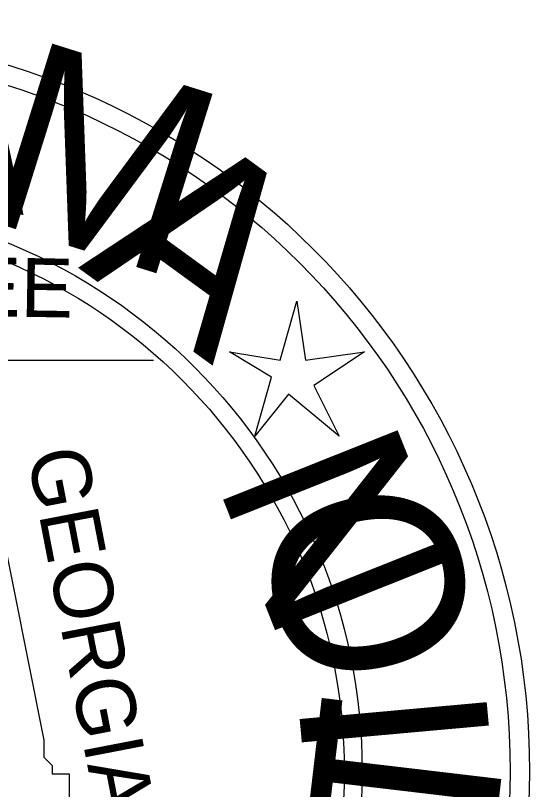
# Model space of a CAD drawing. Extents: x 2193008 to 2198143, y 1236112 to 1237864.
# Drawn here: x 2194699.621 to 2194702.824, y 1237127.932 to 1237132.751 of the extents above; entities that cross this region are included whole.
import ezdxf

# ---------------------------------------------------------------- set-up
doc = ezdxf.new("R2010")
doc.units = 0
doc.layers.add('great seal', color=7, linetype='Continuous')

msp = doc.modelspace()

# ---------------------------------------------------------------- linework, layer by layer
at = {"layer": 'great seal'}
msp.add_line((2194699.2199, 1237130.6045), (2194700.4811, 1237130.6045), dxfattribs=at)
msp.add_line((2194699.2199, 1237130.6045), (2194700.4811, 1237130.6045), dxfattribs=at)
msp.add_line((2194699.2199, 1237130.6045), (2194700.4811, 1237130.6045), dxfattribs=at)
msp.add_lwpolyline([(2194701.3745, 1237130.9723), (2194701.4271, 1237130.6045), (2194701.7949, 1237130.657), (2194701.4796, 1237130.4468), (2194701.6373, 1237130.1315), (2194701.322, 1237130.3942), (2194701.1118, 1237130.1315), (2194701.2169, 1237130.4994), (2194700.9541, 1237130.657), (2194701.2694, 1237130.6045)], close=True, dxfattribs=at)
msp.add_lwpolyline([(2194701.3745, 1237130.9723), (2194701.4271, 1237130.6045), (2194701.7949, 1237130.657), (2194701.4796, 1237130.4468), (2194701.6373, 1237130.1315), (2194701.322, 1237130.3942), (2194701.1118, 1237130.1315), (2194701.2169, 1237130.4994), (2194700.9541, 1237130.657), (2194701.2694, 1237130.6045)], close=True, dxfattribs=at)
msp.add_lwpolyline([(2194701.3745, 1237130.9723), (2194701.4271, 1237130.6045), (2194701.7949, 1237130.657), (2194701.4796, 1237130.4468), (2194701.6373, 1237130.1315), (2194701.322, 1237130.3942), (2194701.1118, 1237130.1315), (2194701.2169, 1237130.4994), (2194700.9541, 1237130.657), (2194701.2694, 1237130.6045)], close=True, dxfattribs=at)
msp.add_lwpolyline([(2194696.4346, 1237127.2411), (2194696.9075, 1237130.4994), (2194696.9075, 1237130.6045), (2194696.9075, 1237130.6045), (2194696.9075, 1237130.6045), (2194696.7499, 1237130.6045), (2194696.7499, 1237130.657), (2194696.9075, 1237130.657), (2194699.325, 1237130.6045), (2194699.7979, 1237128.2396), (2194699.7979, 1237128.1345), (2194699.8505, 1237128.0819), (2194699.8505, 1237128.0294), (2194699.8505, 1237128.0294), (2194699.9556, 1237128.0294), (2194699.9556, 1237127.8717)], dxfattribs=at)
msp.add_lwpolyline([(2194696.4346, 1237127.2411), (2194696.9075, 1237130.4994), (2194696.9075, 1237130.6045), (2194696.9075, 1237130.6045), (2194696.9075, 1237130.6045), (2194696.7499, 1237130.6045), (2194696.7499, 1237130.657), (2194696.9075, 1237130.657), (2194699.325, 1237130.6045), (2194699.7979, 1237128.2396), (2194699.7979, 1237128.1345), (2194699.8505, 1237128.0819), (2194699.8505, 1237128.0294), (2194699.8505, 1237128.0294), (2194699.9556, 1237128.0294), (2194699.9556, 1237127.8717)], dxfattribs=at)
msp.add_lwpolyline([(2194696.4346, 1237127.2411), (2194696.9075, 1237130.4994), (2194696.9075, 1237130.6045), (2194696.9075, 1237130.6045), (2194696.9075, 1237130.6045), (2194696.7499, 1237130.6045), (2194696.7499, 1237130.657), (2194696.9075, 1237130.657), (2194699.325, 1237130.6045), (2194699.7979, 1237128.2396), (2194699.7979, 1237128.1345), (2194699.8505, 1237128.0819), (2194699.8505, 1237128.0294), (2194699.8505, 1237128.0294), (2194699.9556, 1237128.0294), (2194699.9556, 1237127.8717)], dxfattribs=at)
for radius in [4.5988, 4.5988, 4.5988, 4.4778, 4.4778, 4.4778, 3.5557, 3.5557, 3.5557, 3.4444, 3.4444, 3.4444]:
    msp.add_circle((2194698.2249, 1237128.0451), radius, dxfattribs=at)

# ---------------------------------------------------------------- texts
for s, height, rotation, p in [('A', 1.1695, 351.8938, (2194698.6418, 1237131.6555)), ('A', 1.1695, 351.8938, (2194698.6418, 1237131.6555)), ('A', 1.1695, 351.8938, (2194698.6418, 1237131.6555)), ('M', 1.1701, 342.5921, (2194699.3775, 1237131.4979)), ('A', 1.1695, 323.9887, (2194700.0082, 1237131.1825)), ('A', 1.1695, 323.9887, (2194700.0082, 1237131.1825)), ('A', 1.1695, 323.9887, (2194700.0082, 1237131.1825)), ('TENNESSEE', 0.36608, 359.041, (2194697.0126, 1237130.9198)), ('TENNESSEE', 0.36608, 359.041, (2194697.0126, 1237130.9198)), ('TENNESSEE', 0.36608, 359.041, (2194697.0126, 1237130.9198)), ('N', 1.1701, 111.721, (2194702.373, 1237129.2381)), ('N', 1.1701, 111.721, (2194702.373, 1237129.2381)), ('N', 1.1701, 111.721, (2194702.373, 1237129.2381)), ('GEORGIA', 0.36892, 280.9296, (2194699.6928, 1237130.0264)), ('GEORGIA', 0.36892, 280.9296, (2194699.6928, 1237130.0264)), ('GEORGIA', 0.36892, 280.9296, (2194699.6928, 1237130.0264)), ('O', 1.1701, 103.4326, (2194702.5307, 1237128.7651)), ('O', 1.1701, 103.4326, (2194702.5307, 1237128.7651)), ('O', 1.1701, 103.4326, (2194702.5307, 1237128.7651)), ('T', 1.1701, 83.2565, (2194702.5832, 1237127.4513)), ('T', 1.1701, 83.2565, (2194702.5832, 1237127.4513)), ('T', 1.1701, 83.2565, (2194702.5832, 1237127.4513)), ('I', 1.1701, 95.1442, (2194702.5832, 1237128.187)), ('I', 1.1701, 95.1442, (2194702.5832, 1237128.187)), ('I', 1.1701, 95.1442, (2194702.5832, 1237128.187))]:
    msp.add_text(s, height=height, rotation=rotation, dxfattribs=at).set_placement(p)

doc.saveas('drawing.dxf')
